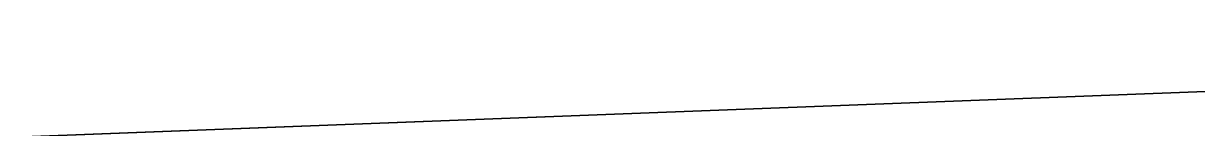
# Model space of a CAD drawing. Extents: x 1131015 to 1136271, y 133453 to 174329.
# Drawn here: x 1132328.7821 to 1132328.8973, y 159680.8845 to 159680.8948 of the extents above; entities that cross this region are included whole.
import ezdxf

# ---------------------------------------------------------------- set-up
doc = ezdxf.new("R2010")
doc.units = 0
doc.layers.add('DESIGN - EARTHWORK - Shapes', color=7, linetype='Continuous')
doc.layers.add('SURVEY - GROUND - Bottom of Topsoil Layer', color=7, linetype='Continuous')

msp = doc.modelspace()

# ---------------------------------------------------------------- linework, layer by layer
at = {"layer": 'DESIGN - EARTHWORK - Shapes'}
for points in [[(1132324.4556, 159680.94871), (1132324.0566, 159680.9527), (1132329.40342, 159681.15747), (1132336.26073, 159681.41835), (1132336.26073, 159681.16835), (1132329.40342, 159680.90747), (1132328.7729, 159680.88332), (1132328.4556, 159680.90871)], [(1132336.26073, 159681.16835), (1132336.26073, 159681.41835), (1132329.40342, 159681.15747), (1132324.0566, 159680.9527), (1132324.4556, 159680.94871), (1132328.4556, 159680.90871), (1132328.7729, 159680.88332), (1132329.40342, 159680.90747)], [(1132336.26073, 159681.16835), (1132336.26073, 159681.41835), (1132329.40342, 159681.15747), (1132324.0566, 159680.9527), (1132324.4556, 159680.94871), (1132328.4556, 159680.90871), (1132328.7729, 159680.88332), (1132329.40342, 159680.90747)], [(1132324.4556, 159680.94871), (1132324.0566, 159680.9527), (1132329.40342, 159681.15747), (1132336.26073, 159681.41835), (1132336.26073, 159681.16835), (1132329.40342, 159680.90747), (1132328.7729, 159680.88332), (1132328.4556, 159680.90871)], [(1132324.0566, 159680.9527), (1132329.40342, 159681.15747), (1132336.26073, 159681.41835), (1132336.26073, 159681.16835), (1132329.40342, 159680.90747), (1132328.7729, 159680.88332), (1132328.4556, 159680.90871), (1132324.4556, 159680.94871)], [(1132328.4556, 159680.90871), (1132324.4556, 159680.94871), (1132324.0566, 159680.9527), (1132329.40342, 159681.15747), (1132336.26073, 159681.41835), (1132336.26073, 159681.16835), (1132329.40342, 159680.90747), (1132328.7729, 159680.88332)], [(1132328.4556, 159680.90871), (1132324.4556, 159680.94871), (1132324.0566, 159680.9527), (1132329.40342, 159681.15747), (1132336.26073, 159681.41835), (1132336.26073, 159681.16835), (1132329.40342, 159680.90747), (1132328.7729, 159680.88332)], [(1132328.4556, 159680.90871), (1132324.4556, 159680.94871), (1132324.0566, 159680.9527), (1132329.40342, 159681.15747), (1132336.26073, 159681.41835), (1132336.26073, 159681.16835), (1132329.40342, 159680.90747), (1132328.7729, 159680.88332)], [(1132328.4556, 159680.90871), (1132324.4556, 159680.94871), (1132324.0566, 159680.9527), (1132329.40342, 159681.15747), (1132336.26073, 159681.41835), (1132336.26073, 159681.16835), (1132329.40342, 159680.90747), (1132328.7729, 159680.88332)], [(1132328.7729, 159680.88332), (1132328.4556, 159680.90871), (1132324.4556, 159680.94871), (1132324.0566, 159680.9527), (1132329.40342, 159681.15747), (1132336.26073, 159681.41835), (1132336.26073, 159681.16835), (1132329.40342, 159680.90747)], [(1132328.7729, 159680.88332), (1132328.4556, 159680.90871), (1132324.4556, 159680.94871), (1132324.0566, 159680.9527), (1132329.40342, 159681.15747), (1132336.26073, 159681.41835), (1132336.26073, 159681.16835), (1132329.40342, 159680.90747)], [(1132328.7729, 159680.88332), (1132328.4556, 159680.90871), (1132324.4556, 159680.94871), (1132324.0566, 159680.9527), (1132329.40342, 159681.15747), (1132336.26073, 159681.41835), (1132336.26073, 159681.16835), (1132329.40342, 159680.90747)], [(1132324.4556, 159680.94871), (1132324.0566, 159680.9527), (1132329.40342, 159681.15747), (1132336.26073, 159681.41835), (1132336.26073, 159681.16835), (1132329.40342, 159680.90747), (1132328.7729, 159680.88332), (1132328.4556, 159680.90871)], [(1132324.4556, 159680.94871), (1132324.0566, 159680.9527), (1132329.40342, 159681.15747), (1132336.26073, 159681.41835), (1132336.26073, 159681.16835), (1132329.40342, 159680.90747), (1132328.7729, 159680.88332), (1132328.4556, 159680.90871)], [(1132328.7729, 159680.88332), (1132328.4556, 159680.90871), (1132324.4556, 159680.94871), (1132324.0566, 159680.9527), (1132329.40342, 159681.15747), (1132336.26073, 159681.41835), (1132336.26073, 159681.16835), (1132329.40342, 159680.90747)], [(1132328.7729, 159680.88332), (1132328.4556, 159680.90871), (1132324.4556, 159680.94871), (1132324.0566, 159680.9527), (1132329.40342, 159681.15747), (1132336.26073, 159681.41835), (1132336.26073, 159681.16835), (1132329.40342, 159680.90747)], [(1132324.4556, 159680.94871), (1132324.0566, 159680.9527), (1132329.40342, 159681.15747), (1132336.26073, 159681.41835), (1132336.26073, 159681.16835), (1132329.40342, 159680.90747), (1132328.7729, 159680.88332), (1132328.4556, 159680.90871)], [(1132324.4556, 159680.94871), (1132324.0566, 159680.9527), (1132329.40342, 159681.15747), (1132336.26073, 159681.41835), (1132336.26073, 159681.16835), (1132329.40342, 159680.90747), (1132328.7729, 159680.88332), (1132328.4556, 159680.90871)]]:
    msp.add_lwpolyline(points, close=True, dxfattribs=at)
for points in [[(1132370.105, 159679.45014), (1132366.40428, 159677.6227), (1132362.18618, 159678.54941), (1132358.74087, 159679.62077), (1132356.30184, 159679.73133), (1132354.44166, 159679.96122), (1132354.44166, 159680.21122), (1132352.24237, 159680.40061), (1132345.8885, 159680.96222), (1132340.45561, 159681.2351), (1132337.62401, 159681.37733), (1132336.26073, 159681.41835), (1132336.26073, 159681.16835), (1132329.40342, 159680.90747), (1132328.7729, 159680.88332), (1132332.4556, 159680.58871), (1132340.4556, 159679.94871), (1132348.4556, 159679.30871), (1132352.4556, 159678.98871), (1132356.4556, 159678.66871), (1132358.4556, 159678.50871), (1132366.39677, 159676.52341), (1132370.4556, 159675.50871)], [(1132370.105, 159679.45014), (1132366.40428, 159677.6227), (1132362.18618, 159678.54941), (1132358.74087, 159679.62077), (1132356.30184, 159679.73133), (1132354.44166, 159679.96122), (1132354.44166, 159680.21122), (1132352.24237, 159680.40061), (1132345.8885, 159680.96222), (1132340.45561, 159681.2351), (1132337.62401, 159681.37733), (1132336.26073, 159681.41835), (1132336.26073, 159681.16835), (1132329.40342, 159680.90747), (1132328.7729, 159680.88332), (1132332.4556, 159680.58871), (1132340.4556, 159679.94871), (1132348.4556, 159679.30871), (1132352.4556, 159678.98871), (1132356.4556, 159678.66871), (1132358.4556, 159678.50871), (1132366.39677, 159676.52341), (1132370.4556, 159675.50871)], [(1132370.4556, 159675.50871), (1132366.39677, 159676.52341), (1132358.4556, 159678.50871), (1132356.4556, 159678.66871), (1132352.4556, 159678.98871), (1132348.4556, 159679.30871), (1132340.4556, 159679.94871), (1132332.4556, 159680.58871), (1132328.7729, 159680.88332), (1132329.40342, 159680.90747), (1132336.26073, 159681.16835), (1132336.26073, 159681.41835), (1132337.62401, 159681.37733), (1132340.45561, 159681.2351), (1132345.8885, 159680.96222), (1132352.24237, 159680.40061), (1132354.44166, 159680.21122), (1132354.44166, 159679.96122), (1132356.30184, 159679.73133), (1132358.74087, 159679.62077), (1132362.18618, 159678.54941), (1132366.40428, 159677.6227), (1132370.105, 159679.45014)], [(1132370.105, 159679.45014), (1132366.40428, 159677.6227), (1132362.18618, 159678.54941), (1132358.74087, 159679.62077), (1132356.30184, 159679.73133), (1132354.44166, 159679.96122), (1132354.44166, 159680.21122), (1132352.24237, 159680.40061), (1132345.8885, 159680.96222), (1132340.45561, 159681.2351), (1132337.62401, 159681.37733), (1132336.26073, 159681.41835), (1132336.26073, 159681.16835), (1132329.40342, 159680.90747), (1132328.7729, 159680.88332), (1132332.4556, 159680.58871), (1132340.4556, 159679.94871), (1132348.4556, 159679.30871), (1132352.4556, 159678.98871), (1132356.4556, 159678.66871), (1132358.4556, 159678.50871), (1132366.39677, 159676.52341), (1132370.4556, 159675.50871)], [(1132370.105, 159679.45014), (1132366.40428, 159677.6227), (1132362.18618, 159678.54941), (1132358.74087, 159679.62077), (1132356.30184, 159679.73133), (1132354.44166, 159679.96122), (1132354.44166, 159680.21122), (1132352.24237, 159680.40061), (1132345.8885, 159680.96222), (1132340.45561, 159681.2351), (1132337.62401, 159681.37733), (1132336.26073, 159681.41835), (1132336.26073, 159681.16835), (1132329.40342, 159680.90747), (1132328.7729, 159680.88332), (1132332.4556, 159680.58871), (1132340.4556, 159679.94871), (1132348.4556, 159679.30871), (1132352.4556, 159678.98871), (1132356.4556, 159678.66871), (1132358.4556, 159678.50871), (1132366.39677, 159676.52341), (1132370.4556, 159675.50871)], [(1132370.105, 159679.45014), (1132366.40428, 159677.6227), (1132362.18618, 159678.54941), (1132358.74087, 159679.62077), (1132356.30184, 159679.73133), (1132354.44166, 159679.96122), (1132354.44166, 159680.21122), (1132352.24237, 159680.40061), (1132345.8885, 159680.96222), (1132340.45561, 159681.2351), (1132337.62401, 159681.37733), (1132336.26073, 159681.41835), (1132336.26073, 159681.16835), (1132329.40342, 159680.90747), (1132328.7729, 159680.88332), (1132332.4556, 159680.58871), (1132340.4556, 159679.94871), (1132348.4556, 159679.30871), (1132352.4556, 159678.98871), (1132356.4556, 159678.66871), (1132358.4556, 159678.50871), (1132366.39677, 159676.52341), (1132370.4556, 159675.50871)], [(1132370.105, 159679.45014), (1132366.40428, 159677.6227), (1132362.18618, 159678.54941), (1132358.74087, 159679.62077), (1132356.30184, 159679.73133), (1132354.44166, 159679.96122), (1132354.44166, 159680.21122), (1132352.24237, 159680.40061), (1132345.8885, 159680.96222), (1132340.45561, 159681.2351), (1132337.62401, 159681.37733), (1132336.26073, 159681.41835), (1132336.26073, 159681.16835), (1132329.40342, 159680.90747), (1132328.7729, 159680.88332), (1132332.4556, 159680.58871), (1132340.4556, 159679.94871), (1132348.4556, 159679.30871), (1132352.4556, 159678.98871), (1132356.4556, 159678.66871), (1132358.4556, 159678.50871), (1132366.39677, 159676.52341), (1132370.4556, 159675.50871)], [(1132370.105, 159679.45014), (1132366.40428, 159677.6227), (1132362.18618, 159678.54941), (1132358.74087, 159679.62077), (1132356.30184, 159679.73133), (1132354.44166, 159679.96122), (1132354.44166, 159680.21122), (1132352.24237, 159680.40061), (1132345.8885, 159680.96222), (1132340.45561, 159681.2351), (1132337.62401, 159681.37733), (1132336.26073, 159681.41835), (1132336.26073, 159681.16835), (1132329.40342, 159680.90747), (1132328.7729, 159680.88332), (1132332.4556, 159680.58871), (1132340.4556, 159679.94871), (1132348.4556, 159679.30871), (1132352.4556, 159678.98871), (1132356.4556, 159678.66871), (1132358.4556, 159678.50871), (1132366.39677, 159676.52341), (1132370.4556, 159675.50871)], [(1132370.105, 159679.45014), (1132366.40428, 159677.6227), (1132362.18618, 159678.54941), (1132358.74087, 159679.62077), (1132356.30184, 159679.73133), (1132354.44166, 159679.96122), (1132354.44166, 159680.21122), (1132352.24237, 159680.40061), (1132345.8885, 159680.96222), (1132340.45561, 159681.2351), (1132337.62401, 159681.37733), (1132336.26073, 159681.41835), (1132336.26073, 159681.16835), (1132329.40342, 159680.90747), (1132328.7729, 159680.88332), (1132332.4556, 159680.58871), (1132340.4556, 159679.94871), (1132348.4556, 159679.30871), (1132352.4556, 159678.98871), (1132356.4556, 159678.66871), (1132358.4556, 159678.50871), (1132366.39677, 159676.52341), (1132370.4556, 159675.50871)], [(1132370.4556, 159675.50871), (1132366.39677, 159676.52341), (1132358.4556, 159678.50871), (1132356.4556, 159678.66871), (1132352.4556, 159678.98871), (1132348.4556, 159679.30871), (1132340.4556, 159679.94871), (1132332.4556, 159680.58871), (1132328.7729, 159680.88332), (1132329.40342, 159680.90747), (1132336.26073, 159681.16835), (1132336.26073, 159681.41835), (1132337.62401, 159681.37733), (1132340.45561, 159681.2351), (1132345.8885, 159680.96222), (1132352.24237, 159680.40061), (1132354.44166, 159680.21122), (1132354.44166, 159679.96122), (1132356.30184, 159679.73133), (1132358.74087, 159679.62077), (1132362.18618, 159678.54941), (1132366.40428, 159677.6227), (1132370.105, 159679.45014)], [(1132370.4556, 159675.50871), (1132366.39677, 159676.52341), (1132358.4556, 159678.50871), (1132356.4556, 159678.66871), (1132352.4556, 159678.98871), (1132348.4556, 159679.30871), (1132340.4556, 159679.94871), (1132332.4556, 159680.58871), (1132328.7729, 159680.88332), (1132329.40342, 159680.90747), (1132336.26073, 159681.16835), (1132336.26073, 159681.41835), (1132337.62401, 159681.37733), (1132340.45561, 159681.2351), (1132345.8885, 159680.96222), (1132352.24237, 159680.40061), (1132354.44166, 159680.21122), (1132354.44166, 159679.96122), (1132356.30184, 159679.73133), (1132358.74087, 159679.62077), (1132362.18618, 159678.54941), (1132366.40428, 159677.6227), (1132370.105, 159679.45014)], [(1132370.4556, 159675.50871), (1132366.39677, 159676.52341), (1132358.4556, 159678.50871), (1132356.4556, 159678.66871), (1132352.4556, 159678.98871), (1132348.4556, 159679.30871), (1132340.4556, 159679.94871), (1132332.4556, 159680.58871), (1132328.7729, 159680.88332), (1132329.40342, 159680.90747), (1132336.26073, 159681.16835), (1132336.26073, 159681.41835), (1132337.62401, 159681.37733), (1132340.45561, 159681.2351), (1132345.8885, 159680.96222), (1132352.24237, 159680.40061), (1132354.44166, 159680.21122), (1132354.44166, 159679.96122), (1132356.30184, 159679.73133), (1132358.74087, 159679.62077), (1132362.18618, 159678.54941), (1132366.40428, 159677.6227), (1132370.105, 159679.45014)], [(1132370.4556, 159675.50871), (1132366.39677, 159676.52341), (1132358.4556, 159678.50871), (1132356.4556, 159678.66871), (1132352.4556, 159678.98871), (1132348.4556, 159679.30871), (1132340.4556, 159679.94871), (1132332.4556, 159680.58871), (1132328.7729, 159680.88332), (1132329.40342, 159680.90747), (1132336.26073, 159681.16835), (1132336.26073, 159681.41835), (1132337.62401, 159681.37733), (1132340.45561, 159681.2351), (1132345.8885, 159680.96222), (1132352.24237, 159680.40061), (1132354.44166, 159680.21122), (1132354.44166, 159679.96122), (1132356.30184, 159679.73133), (1132358.74087, 159679.62077), (1132362.18618, 159678.54941), (1132366.40428, 159677.6227), (1132370.105, 159679.45014)], [(1132370.4556, 159675.50871), (1132366.39677, 159676.52341), (1132358.4556, 159678.50871), (1132356.4556, 159678.66871), (1132352.4556, 159678.98871), (1132348.4556, 159679.30871), (1132340.4556, 159679.94871), (1132332.4556, 159680.58871), (1132328.7729, 159680.88332), (1132329.40342, 159680.90747), (1132336.26073, 159681.16835), (1132336.26073, 159681.41835), (1132337.62401, 159681.37733), (1132340.45561, 159681.2351), (1132345.8885, 159680.96222), (1132352.24237, 159680.40061), (1132354.44166, 159680.21122), (1132354.44166, 159679.96122), (1132356.30184, 159679.73133), (1132358.74087, 159679.62077), (1132362.18618, 159678.54941), (1132366.40428, 159677.6227), (1132370.105, 159679.45014)], [(1132370.4556, 159675.50871), (1132366.39677, 159676.52341), (1132358.4556, 159678.50871), (1132356.4556, 159678.66871), (1132352.4556, 159678.98871), (1132348.4556, 159679.30871), (1132340.4556, 159679.94871), (1132332.4556, 159680.58871), (1132328.7729, 159680.88332), (1132329.40342, 159680.90747), (1132336.26073, 159681.16835), (1132336.26073, 159681.41835), (1132337.62401, 159681.37733), (1132340.45561, 159681.2351), (1132345.8885, 159680.96222), (1132352.24237, 159680.40061), (1132354.44166, 159680.21122), (1132354.44166, 159679.96122), (1132356.30184, 159679.73133), (1132358.74087, 159679.62077), (1132362.18618, 159678.54941), (1132366.40428, 159677.6227), (1132370.105, 159679.45014)], [(1132370.4556, 159675.50871), (1132366.39677, 159676.52341), (1132358.4556, 159678.50871), (1132356.4556, 159678.66871), (1132352.4556, 159678.98871), (1132348.4556, 159679.30871), (1132340.4556, 159679.94871), (1132332.4556, 159680.58871), (1132328.7729, 159680.88332), (1132329.40342, 159680.90747), (1132336.26073, 159681.16835), (1132336.26073, 159681.41835), (1132337.62401, 159681.37733), (1132340.45561, 159681.2351), (1132345.8885, 159680.96222), (1132352.24237, 159680.40061), (1132354.44166, 159680.21122), (1132354.44166, 159679.96122), (1132356.30184, 159679.73133), (1132358.74087, 159679.62077), (1132362.18618, 159678.54941), (1132366.40428, 159677.6227), (1132370.105, 159679.45014)], [(1132370.4556, 159675.50871), (1132366.39677, 159676.52341), (1132358.4556, 159678.50871), (1132356.4556, 159678.66871), (1132352.4556, 159678.98871), (1132348.4556, 159679.30871), (1132340.4556, 159679.94871), (1132332.4556, 159680.58871), (1132328.7729, 159680.88332), (1132329.40342, 159680.90747), (1132336.26073, 159681.16835), (1132336.26073, 159681.41835), (1132337.62401, 159681.37733), (1132340.45561, 159681.2351), (1132345.8885, 159680.96222), (1132352.24237, 159680.40061), (1132354.44166, 159680.21122), (1132354.44166, 159679.96122), (1132356.30184, 159679.73133), (1132358.74087, 159679.62077), (1132362.18618, 159678.54941), (1132366.40428, 159677.6227), (1132370.105, 159679.45014)], [(1132370.4556, 159675.50871), (1132366.39677, 159676.52341), (1132358.4556, 159678.50871), (1132356.4556, 159678.66871), (1132352.4556, 159678.98871), (1132348.4556, 159679.30871), (1132340.4556, 159679.94871), (1132332.4556, 159680.58871), (1132328.7729, 159680.88332), (1132329.40342, 159680.90747), (1132336.26073, 159681.16835), (1132336.26073, 159681.41835), (1132337.62401, 159681.37733), (1132340.45561, 159681.2351), (1132345.8885, 159680.96222), (1132352.24237, 159680.40061), (1132354.44166, 159680.21122), (1132354.44166, 159679.96122), (1132356.30184, 159679.73133), (1132358.74087, 159679.62077), (1132362.18618, 159678.54941), (1132366.40428, 159677.6227), (1132370.105, 159679.45014)]]:
    msp.add_lwpolyline(points, dxfattribs=at)
at = {"layer": 'SURVEY - GROUND - Bottom of Topsoil Layer'}
msp.add_line((1132320.24438, 159680.5567), (1132329.40342, 159680.90747), dxfattribs=at)

doc.saveas('drawing.dxf')
